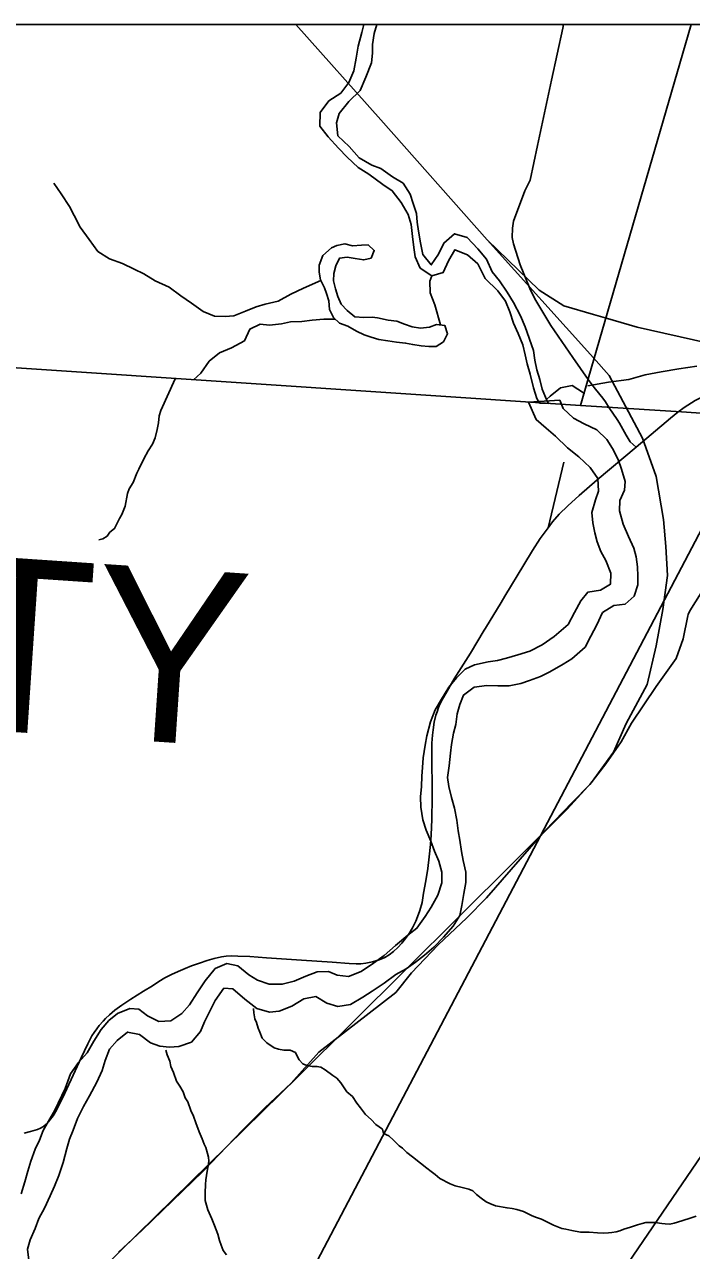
# Model space of a CAD drawing. Extents: x 0 to 34, y 0 to 22.
# Drawn here: x 6.043 to 6.769, y 19.563 to 20.9 of the extents above; entities that cross this region are included whole.
import ezdxf

# ---------------------------------------------------------------- set-up
doc = ezdxf.new("R2010")
doc.units = 0
for name, color, linetype in [('GM_X_County_Road', 7, 'Continuous'), ('GM_X_County_Text', 7, 'Continuous'), ('GM_X_Minor_Lake', 7, 'Continuous'), ('GM_X_Minor_River', 7, 'Continuous'), ('GM_X_Rail_Line', 7, 'Continuous'), ('GM_X_State_Route', 7, 'Continuous'), ('GM_X_Township_Road', 7, 'Continuous'), ('GM_X_Unincorporated', 7, 'Continuous'), ('SH_Cut_Line', 7, 'Continuous'), ('SH_Data', 7, 'Continuous'), ('SH_Text', 7, 'Continuous')]:
    doc.layers.add(name, color=color, linetype=linetype)

msp = doc.modelspace()

# ---------------------------------------------------------------- linework, layer by layer
at = {"layer": 'GM_X_County_Road'}
msp.add_line((6.6131, 20.3513), (6.6304, 20.4228), dxfattribs=at)
for points in [[(6.657, 20.5131), (6.64, 20.5368), (6.6163, 20.5718), (6.5986, 20.6008), (6.5934, 20.6121), (6.5827, 20.638), (6.5754, 20.6609), (6.574, 20.6676), (6.5743, 20.6778), (6.5754, 20.6857), (6.588, 20.7185), (6.5937, 20.7301), (6.6015, 20.768), (6.6169, 20.8394), (6.6292, 20.8959), (6.6299, 20.9)], [(6.0422, 19.6911), (6.0494, 19.693), (6.057, 19.6953), (6.0602, 19.6969), (6.0634, 19.6987), (6.0664, 19.7012), (6.069, 19.7037), (6.0712, 19.7065), (6.074, 19.7103), (6.0777, 19.7165), (6.0846, 19.7303), (6.1, 19.764), (6.1045, 19.7735), (6.1117, 19.7887), (6.1162, 19.7973), (6.1187, 19.801), (6.1215, 19.8052), (6.1242, 19.8087), (6.1284, 19.8134), (6.1311, 19.8164), (6.1354, 19.8204), (6.1412, 19.8252), (6.1486, 19.8307), (6.1587, 19.8374), (6.1723, 19.846), (6.182, 19.852), (6.1891, 19.8565), (6.1957, 19.8606), (6.2027, 19.8644), (6.21, 19.8675), (6.2177, 19.8708), (6.2246, 19.8736), (6.2332, 19.8767), (6.2417, 19.8795), (6.2494, 19.8818), (6.2573, 19.8834), (6.2626, 19.8842), (6.2686, 19.8845), (6.275, 19.8844), (6.2883, 19.8839), (6.3064, 19.8824), (6.3446, 19.8798), (6.3781, 19.8777), (6.3964, 19.8762), (6.4042, 19.876), (6.4093, 19.876), (6.4146, 19.8766), (6.4219, 19.8779), (6.429, 19.8801), (6.4353, 19.8829), (6.4399, 19.8857), (6.4447, 19.8893), (6.4496, 19.8938), (6.4539, 19.8984), (6.4578, 19.9036), (6.4617, 19.9091), (6.4653, 19.9153), (6.4689, 19.9225), (6.471, 19.9271), (6.4733, 19.9339), (6.4758, 19.9427), (6.4776, 19.9531), (6.48, 19.9665), (6.4821, 19.9798), (6.4836, 19.9926), (6.4851, 20.0059), (6.4858, 20.0167), (6.4866, 20.0333), (6.4869, 20.0571), (6.4867, 20.0741), (6.4864, 20.0913), (6.4864, 20.1036), (6.4865, 20.1163), (6.4872, 20.1251), (6.4878, 20.1311), (6.489, 20.1395), (6.4909, 20.147), (6.4922, 20.1508), (6.4938, 20.1552), (6.4957, 20.1596), (6.4982, 20.1645), (6.5016, 20.1705), (6.511, 20.1865), (6.5285, 20.2147), (6.5436, 20.2396), (6.545, 20.2418), (6.562, 20.2699), (6.566, 20.2766), (6.5866, 20.3109), (6.5963, 20.3265), (6.6046, 20.3396), (6.6131, 20.3513)]]:
    msp.add_lwpolyline(points, dxfattribs=at)
at = {"layer": 'GM_X_Minor_Lake'}
for points in [[(6.4273, 20.5803), (6.4216, 20.5808), (6.4125, 20.5805), (6.4027, 20.5813), (6.3944, 20.5881), (6.3879, 20.595), (6.3842, 20.6033), (6.3816, 20.6117), (6.3793, 20.6204), (6.3797, 20.6284), (6.382, 20.6367), (6.3858, 20.6451), (6.3942, 20.6462), (6.4029, 20.645), (6.4123, 20.6434), (6.4203, 20.6453), (6.4237, 20.6536), (6.4173, 20.6597), (6.4097, 20.6594), (6.3999, 20.6587), (6.3919, 20.661), (6.3829, 20.6591), (6.3772, 20.6565), (6.3677, 20.6482), (6.3638, 20.6376), (6.3638, 20.63), (6.3653, 20.6216), (6.3694, 20.6129), (6.3717, 20.6068), (6.3743, 20.5988), (6.375, 20.5893), (6.3792, 20.5806), (6.386, 20.5745), (6.395, 20.5711), (6.4045, 20.5657), (6.4128, 20.5615), (6.4171, 20.5602)], [(6.4171, 20.5602), (6.4204, 20.5592), (6.4287, 20.5565), (6.4386, 20.555), (6.448, 20.5538), (6.4579, 20.5526), (6.4658, 20.5511), (6.4749, 20.5495), (6.4832, 20.5491), (6.4912, 20.5491), (6.4992, 20.554), (6.5037, 20.5627), (6.5007, 20.5718), (6.4916, 20.573), (6.4841, 20.57), (6.4742, 20.5689), (6.4651, 20.5704), (6.4568, 20.5731), (6.4485, 20.5765), (6.439, 20.5777), (6.4273, 20.5803)]]:
    msp.add_lwpolyline(points, dxfattribs=at)
at = {"layer": 'GM_X_Minor_River'}
for p, q in [((6.6259, 20.4905), (6.592, 20.4884)), ((6.6039, 20.4873), (6.6137, 20.4866))]:
    msp.add_line(p, q, dxfattribs=at)
for points in [[(6.4126, 20.9), (6.4102, 20.8911), (6.4063, 20.8764), (6.404, 20.8631), (6.4017, 20.8495), (6.396, 20.8366), (6.3872, 20.8252), (6.3743, 20.8166), (6.3648, 20.8041), (6.3644, 20.7893), (6.3734, 20.7775)], [(6.4126, 20.9), (6.4102, 20.8911), (6.4063, 20.8764), (6.404, 20.8631), (6.4017, 20.8495), (6.396, 20.8366), (6.3872, 20.8252), (6.3743, 20.8166), (6.3648, 20.8041), (6.3644, 20.7893), (6.3734, 20.7775)], [(6.4309, 20.7431), (6.421, 20.7466), (6.4074, 20.7546), (6.3965, 20.7668), (6.384, 20.7786), (6.3826, 20.7926), (6.3856, 20.8029), (6.3959, 20.8161), (6.4084, 20.8282), (6.4145, 20.8426), (6.4207, 20.8581), (6.4218, 20.8687), (6.4219, 20.8782), (6.4238, 20.8903), (6.4265, 20.9)], [(6.3734, 20.7775), (6.3847, 20.7653), (6.3942, 20.7554), (6.4062, 20.744), (6.418, 20.7367), (6.4331, 20.7257), (6.4433, 20.7188), (6.4531, 20.7059), (6.4606, 20.6929), (6.464, 20.6819), (6.4655, 20.6687), (6.4669, 20.6569), (6.4684, 20.6466), (6.4737, 20.6345), (6.4865, 20.6261), (6.499, 20.6295), (6.5048, 20.6423), (6.5116, 20.6544), (6.5252, 20.6487), (6.5366, 20.6392), (6.5445, 20.6232), (6.5584, 20.6095), (6.5667, 20.5985), (6.5716, 20.5867), (6.5754, 20.5745), (6.5806, 20.5631), (6.5855, 20.5506), (6.5881, 20.54), (6.5904, 20.5301), (6.5937, 20.5187), (6.5971, 20.5039), (6.6008, 20.4921), (6.6039, 20.4873)], [(6.6137, 20.4866), (6.6122, 20.4894), (6.6069, 20.5024), (6.6043, 20.513), (6.601, 20.5236), (6.5987, 20.5339), (6.5972, 20.5445), (6.5882, 20.5703), (6.583, 20.5825), (6.5754, 20.5969), (6.5687, 20.608), (6.5604, 20.6205), (6.5521, 20.6304), (6.5461, 20.6441), (6.5366, 20.6555), (6.5249, 20.6677), (6.5113, 20.6719), (6.4995, 20.6617), (6.4938, 20.6496), (6.4858, 20.6379), (6.4768, 20.6493), (6.4742, 20.6618), (6.4719, 20.6747), (6.4704, 20.6846), (6.4697, 20.6941), (6.4663, 20.7047), (6.463, 20.7149), (6.4551, 20.7271), (6.4437, 20.734), (6.4309, 20.7431)], [(6.3656, 20.6209), (6.3467, 20.6126), (6.333, 20.6058), (6.319, 20.5983), (6.305, 20.5949), (6.2951, 20.5923), (6.2834, 20.5874), (6.2708, 20.5825), (6.2614, 20.5818), (6.2496, 20.5819), (6.2375, 20.5872), (6.2247, 20.596), (6.213, 20.604), (6.2005, 20.6135), (6.185, 20.6204), (6.1729, 20.628), (6.1623, 20.6334), (6.1494, 20.6395), (6.1354, 20.6445), (6.1226, 20.6525), (6.1132, 20.6654), (6.1034, 20.6791), (6.097, 20.6917), (6.0917, 20.7016), (6.0827, 20.7152), (6.0747, 20.727)], [(6.4865, 20.6261), (6.4842, 20.62), (6.4846, 20.6075), (6.4898, 20.5942), (6.4959, 20.5724)], [(6.3813, 20.5787), (6.3689, 20.5787), (6.3561, 20.5777), (6.3447, 20.5762), (6.3326, 20.5758), (6.3227, 20.5736), (6.3098, 20.5721), (6.2996, 20.5733), (6.2882, 20.5677), (6.2825, 20.5552), (6.2684, 20.5473), (6.2552, 20.542), (6.2438, 20.5329), (6.235, 20.5197), (6.2268, 20.5125)], [(6.7751, 20.5275), (6.7557, 20.5246), (6.7363, 20.5213), (6.7189, 20.5179), (6.701, 20.5131), (6.679, 20.5102), (6.6565, 20.5062)], [(6.207, 20.5136), (6.1912, 20.4791), (6.1896, 20.4734), (6.1888, 20.4658), (6.1872, 20.4586), (6.1852, 20.4495), (6.1821, 20.4424), (6.1774, 20.4352), (6.1728, 20.4265), (6.1673, 20.4152), (6.165, 20.411), (6.1611, 20.4008), (6.1568, 20.3937), (6.1549, 20.3887), (6.1525, 20.3747), (6.1489, 20.3656), (6.1462, 20.3615), (6.1431, 20.3547), (6.1408, 20.3505), (6.1358, 20.3464), (6.1327, 20.3423), (6.1281, 20.3393), (6.1236, 20.3382)], [(6.6115, 20.4912), (6.6153, 20.4947), (6.6266, 20.5038), (6.6395, 20.5064), (6.6516, 20.4984), (6.6533, 20.4981)], [(6.1006, 19.7073), (6.1071, 19.7202), (6.1135, 19.732), (6.1215, 19.7468), (6.1272, 19.7597), (6.1307, 19.7704), (6.1352, 19.7829), (6.1436, 19.7924), (6.155, 19.8015), (6.1679, 19.7988), (6.1801, 19.7897), (6.19, 19.7863), (6.2006, 19.7851), (6.2109, 19.7859), (6.2246, 19.7904), (6.2345, 19.8022), (6.239, 19.8125), (6.2455, 19.8258), (6.2504, 19.836), (6.26, 19.8493), (6.2698, 19.8486), (6.2828, 19.8372), (6.296, 19.8273), (6.3097, 19.8231), (6.32, 19.8242), (6.3341, 19.8299), (6.347, 19.8379), (6.3603, 19.8401), (6.3721, 19.8329), (6.3842, 19.8295), (6.3979, 19.8314), (6.4112, 19.8397), (6.4215, 19.8462), (6.4344, 19.8549), (6.4473, 19.8644), (6.4584, 19.8705), (6.4686, 19.8777), (6.4785, 19.8853), (6.4888, 19.894), (6.4994, 19.905), (6.5097, 19.9168), (6.5169, 19.9286), (6.5192, 19.9396), (6.5215, 19.9525), (6.5234, 19.9647), (6.5234, 19.9757), (6.5208, 19.9887), (6.5189, 19.9982), (6.517, 20.0107), (6.5151, 20.021), (6.5136, 20.0324), (6.5113, 20.0457), (6.5079, 20.0571), (6.5049, 20.0693), (6.5034, 20.0792), (6.5053, 20.0917), (6.5068, 20.1054), (6.508, 20.1149), (6.5102, 20.1274), (6.5125, 20.1369), (6.5141, 20.1483), (6.5171, 20.1586), (6.5209, 20.1689), (6.5327, 20.1776), (6.5464, 20.1795), (6.5585, 20.1791), (6.5707, 20.1791), (6.5833, 20.1814), (6.5931, 20.1848), (6.6049, 20.1893), (6.6152, 20.1943), (6.6296, 20.2026), (6.6391, 20.2083), (6.6536, 20.2212), (6.6597, 20.233), (6.6662, 20.2456), (6.6726, 20.2589), (6.6848, 20.2665), (6.697, 20.268), (6.7068, 20.2767), (6.711, 20.2892), (6.711, 20.2987), (6.7107, 20.3086), (6.7092, 20.3197), (6.7065, 20.3292), (6.7008, 20.3417), (6.6951, 20.3554), (6.691, 20.3699), (6.6913, 20.3809), (6.6963, 20.3923), (6.6971, 20.4018), (6.6933, 20.4151), (6.6895, 20.4258), (6.6834, 20.4379), (6.6773, 20.4474), (6.6663, 20.4581), (6.6526, 20.4646), (6.6409, 20.4707), (6.6295, 20.4813), (6.6259, 20.4905)], [(6.592, 20.4884), (6.6002, 20.4693), (6.6109, 20.4598), (6.6211, 20.451), (6.6344, 20.4385), (6.6466, 20.4286), (6.6591, 20.4171), (6.6675, 20.405), (6.6682, 20.3913), (6.6648, 20.3818), (6.661, 20.3681), (6.6621, 20.3567), (6.664, 20.3457), (6.6666, 20.3358), (6.6708, 20.3255), (6.6761, 20.3156), (6.6814, 20.3019), (6.6811, 20.2898), (6.6704, 20.2833), (6.6564, 20.281), (6.6487, 20.2715), (6.6419, 20.259), (6.635, 20.2457), (6.6198, 20.2328), (6.6069, 20.2237), (6.5932, 20.2168), (6.5803, 20.2127), (6.5677, 20.2092), (6.5579, 20.2066), (6.548, 20.2051), (6.5331, 20.202), (6.5229, 20.1971), (6.5134, 20.1876), (6.505, 20.1774), (6.497, 20.1644), (6.4902, 20.1527), (6.4852, 20.1397), (6.481, 20.1245), (6.4791, 20.1143), (6.4772, 20.1006), (6.4764, 20.0899), (6.4757, 20.0804), (6.4753, 20.0694), (6.4741, 20.058), (6.4745, 20.0466), (6.4768, 20.0329), (6.4802, 20.0215), (6.4855, 20.0097), (6.4893, 19.9987), (6.4942, 19.9877), (6.4973, 19.9759), (6.4973, 19.9641), (6.4931, 19.9508), (6.4858, 19.9375), (6.4794, 19.9276), (6.4702, 19.9147), (6.4603, 19.9071), (6.447, 19.8957), (6.4345, 19.8851), (6.4231, 19.8767), (6.4094, 19.8676), (6.3957, 19.8619), (6.3835, 19.8634), (6.374, 19.8676), (6.3615, 19.8672), (6.3493, 19.8623), (6.3364, 19.857), (6.3235, 19.8536), (6.3094, 19.8536), (6.2965, 19.8582), (6.287, 19.8639), (6.2752, 19.8738), (6.2631, 19.8764), (6.2505, 19.8708), (6.2395, 19.8575), (6.2307, 19.8442), (6.2224, 19.8312), (6.214, 19.8217), (6.2022, 19.8138), (6.1889, 19.813), (6.1767, 19.8191), (6.1673, 19.8263), (6.1574, 19.8271), (6.1441, 19.8218), (6.1346, 19.8142), (6.1262, 19.8043), (6.1182, 19.7914), (6.111, 19.7789), (6.1015, 19.7682), (6.0927, 19.7561), (6.087, 19.7401), (6.0756, 19.7165), (6.0702, 19.707), (6.063, 19.6941), (6.0592, 19.6835), (6.0543, 19.674), (6.0497, 19.6607), (6.0463, 19.6497), (6.0432, 19.6383), (6.039, 19.6253)], [(6.2921, 19.8271), (6.2925, 19.8223), (6.2936, 19.8158), (6.2954, 19.812), (6.2973, 19.8059), (6.2991, 19.8013), (6.3017, 19.7948), (6.3066, 19.7898), (6.3148, 19.7844), (6.3194, 19.7828), (6.3254, 19.7816), (6.3323, 19.7819), (6.3379, 19.7791), (6.3398, 19.7753), (6.342, 19.7711), (6.3461, 19.7669), (6.3503, 19.7649), (6.356, 19.7641), (6.3613, 19.764), (6.3654, 19.7632), (6.3703, 19.7605), (6.3786, 19.7543), (6.3831, 19.7512), (6.3872, 19.7462), (6.394, 19.7363), (6.4, 19.7312), (6.4048, 19.724), (6.4089, 19.719), (6.4142, 19.7117), (6.4205, 19.7063), (6.4254, 19.7009), (6.4326, 19.6955), (6.434, 19.6909), (6.4397, 19.6882), (6.4446, 19.6836), (6.4509, 19.6774), (6.4547, 19.6751), (6.4592, 19.6701), (6.4656, 19.6654), (6.4742, 19.6585), (6.481, 19.6531), (6.4859, 19.6496), (6.49, 19.6461), (6.4953, 19.6419), (6.5066, 19.636), (6.5119, 19.6337), (6.5195, 19.6321), (6.527, 19.6301), (6.5312, 19.6285), (6.5353, 19.6243), (6.5402, 19.6204), (6.5458, 19.6165), (6.5496, 19.6146), (6.5557, 19.6122), (6.5685, 19.6098), (6.5742, 19.609), (6.5791, 19.6081), (6.5863, 19.6058), (6.5957, 19.6011), (6.6007, 19.5995), (6.6059, 19.5975), (6.6112, 19.5948), (6.6191, 19.5909), (6.6282, 19.5874), (6.6324, 19.5866), (6.6392, 19.585), (6.6486, 19.5833), (6.6581, 19.5832), (6.6669, 19.5827), (6.6737, 19.5822), (6.679, 19.5825), (6.6828, 19.5829), (6.6874, 19.5836), (6.6912, 19.5847), (6.6957, 19.5865), (6.703, 19.5887), (6.7106, 19.5913), (6.7155, 19.5927), (6.7197, 19.5938), (6.73, 19.5937), (6.7372, 19.5928), (6.7409, 19.5924), (6.7459, 19.592), (6.7504, 19.593), (6.7588, 19.5956), (6.7691, 19.5989), (6.7744, 19.6007)], [(6.1968, 19.7816), (6.1983, 19.7767), (6.2009, 19.7699), (6.2023, 19.7641), (6.2049, 19.7573), (6.2082, 19.7481), (6.2119, 19.7424), (6.2156, 19.7362), (6.2178, 19.7297), (6.2205, 19.7255), (6.2238, 19.716), (6.2267, 19.7099), (6.2293, 19.7026), (6.233, 19.6927), (6.2363, 19.6851), (6.2385, 19.6793), (6.2404, 19.6755), (6.2422, 19.669), (6.2433, 19.6652), (6.2436, 19.6606), (6.2428, 19.6557), (6.242, 19.6519), (6.2411, 19.6451), (6.2403, 19.6405), (6.2399, 19.6352), (6.2394, 19.6261), (6.2397, 19.6178), (6.2426, 19.6078), (6.2467, 19.5979), (6.2496, 19.5906), (6.2533, 19.5811), (6.2551, 19.5742), (6.257, 19.5693), (6.2592, 19.5635), (6.2629, 19.5586)], [(6.032, 19.4602), (6.043, 19.4675), (6.0526, 19.4819), (6.0545, 19.4914), (6.053, 19.5036), (6.0522, 19.5131), (6.0511, 19.5252), (6.0499, 19.5393), (6.0477, 19.5499), (6.0458, 19.5648), (6.0488, 19.575), (6.0542, 19.5872), (6.0583, 19.5982), (6.0644, 19.6096), (6.0705, 19.6229), (6.0755, 19.6336), (6.08, 19.6453), (6.085, 19.6594), (6.0888, 19.6746), (6.0918, 19.6849), (6.0957, 19.6947), (6.1006, 19.7073)]]:
    msp.add_lwpolyline(points, dxfattribs=at)
at = {"layer": 'GM_X_Rail_Line'}
msp.add_line((6.6626, 20.5364), (6.5469, 20.6652), dxfattribs=at)
for points in [[(6.5469, 20.6652), (6.4311, 20.796), (6.3383, 20.9)], [(6.5469, 20.6652), (6.6033, 20.6105), (6.6302, 20.5931), (6.6628, 20.5838), (6.6755, 20.58)], [(6.6755, 20.58), (6.7104, 20.5699), (6.786, 20.5529), (6.8773, 20.532), (6.9242, 20.5201), (6.9546, 20.5061), (6.9935, 20.4787), (7.1181, 20.3894), (7.1819, 20.3468), (7.2278, 20.3247), (7.2611, 20.3146), (7.2724, 20.3137), (7.2967, 20.3131), (7.3223, 20.323), (7.3505, 20.3456), (7.3658, 20.3753), (7.3804, 20.4123), (7.3964, 20.4594)], [(6.0193, 19.4481), (6.0523, 19.4739), (6.0877, 19.5045), (6.341, 19.7531), (6.6338, 20.0445), (6.6603, 20.0735), (6.6845, 20.1065), (6.6982, 20.1379), (6.7212, 20.1804), (6.7309, 20.2226), (6.7383, 20.2621), (6.7431, 20.2991), (6.7414, 20.3307), (6.739, 20.3603), (6.731, 20.4072), (6.7159, 20.4489), (6.6798, 20.5174), (6.6626, 20.5364)]]:
    msp.add_lwpolyline(points, dxfattribs=at)
at = {"layer": 'GM_X_State_Route'}
for points in [[(6.709, 20.4391), (6.7464, 20.4708), (6.7546, 20.4773), (6.7616, 20.4825), (6.7733, 20.4901), (6.788, 20.4973), (6.8034, 20.5027), (6.8327, 20.5088), (6.8601, 20.512)], [(6.6131, 20.3513), (6.6179, 20.3576), (6.6254, 20.3661), (6.6348, 20.3753), (6.6469, 20.3864), (6.6668, 20.4035), (6.709, 20.4391)], [(6.0422, 19.6911), (6.0494, 19.693), (6.057, 19.6953), (6.0602, 19.6969), (6.0634, 19.6987), (6.0664, 19.7012), (6.069, 19.7037), (6.0712, 19.7065), (6.074, 19.7103), (6.0777, 19.7165), (6.0846, 19.7303), (6.1, 19.764), (6.1045, 19.7735), (6.1117, 19.7887), (6.1162, 19.7973), (6.1187, 19.801), (6.1215, 19.8052), (6.1242, 19.8087), (6.1284, 19.8134), (6.1311, 19.8164), (6.1354, 19.8204), (6.1412, 19.8252), (6.1486, 19.8307), (6.1587, 19.8374), (6.1723, 19.846), (6.182, 19.852), (6.1891, 19.8565), (6.1957, 19.8606), (6.2027, 19.8644), (6.21, 19.8675), (6.2177, 19.8708), (6.2246, 19.8736), (6.2332, 19.8767), (6.2417, 19.8795), (6.2494, 19.8818), (6.2573, 19.8834), (6.2626, 19.8842), (6.2686, 19.8845), (6.275, 19.8844), (6.2883, 19.8839), (6.3064, 19.8824), (6.3446, 19.8798), (6.3781, 19.8777), (6.3964, 19.8762), (6.4042, 19.876), (6.4093, 19.876), (6.4146, 19.8766), (6.4219, 19.8779), (6.429, 19.8801), (6.4353, 19.8829), (6.4399, 19.8857), (6.4447, 19.8893), (6.4496, 19.8938), (6.4539, 19.8984), (6.4578, 19.9036), (6.4617, 19.9091), (6.4653, 19.9153), (6.4689, 19.9225), (6.471, 19.9271), (6.4733, 19.9339), (6.4758, 19.9427), (6.4776, 19.9531), (6.48, 19.9665), (6.4821, 19.9798), (6.4836, 19.9926), (6.4851, 20.0059), (6.4858, 20.0167), (6.4866, 20.0333), (6.4869, 20.0571), (6.4867, 20.0741), (6.4864, 20.0913), (6.4864, 20.1036), (6.4865, 20.1163), (6.4872, 20.1251), (6.4878, 20.1311), (6.489, 20.1395), (6.4909, 20.147), (6.4922, 20.1508), (6.4938, 20.1552), (6.4957, 20.1596), (6.4982, 20.1645), (6.5016, 20.1705), (6.511, 20.1865), (6.5285, 20.2147), (6.5436, 20.2396), (6.545, 20.2418), (6.562, 20.2699), (6.566, 20.2766), (6.5866, 20.3109), (6.5963, 20.3265), (6.6046, 20.3396), (6.6131, 20.3513)]]:
    msp.add_lwpolyline(points, dxfattribs=at)
at = {"layer": 'GM_X_Township_Road'}
for points in [[(6.6908, 20.4653), (6.6883, 20.4695), (6.6799, 20.4821), (6.6756, 20.4886), (6.6729, 20.4925), (6.6696, 20.4967), (6.6635, 20.5044), (6.657, 20.5131)], [(6.709, 20.4391), (6.7026, 20.445), (6.6983, 20.4523), (6.6908, 20.4653)], [(6.145, 19.5617), (6.171, 19.5854), (6.237, 19.6495), (6.2807, 19.6948), (6.3044, 19.7188), (6.3331, 19.7458), (6.3634, 19.7795), (6.4472, 19.8447), (6.4645, 19.8661), (6.4934, 19.8967), (6.5248, 19.926), (6.5459, 19.9478), (6.6097, 20.021), (6.6399, 20.0523), (6.6587, 20.0714), (6.676, 20.0941), (6.6928, 20.1178), (6.7041, 20.1384), (6.7308, 20.1781), (6.7528, 20.2089), (6.7605, 20.2303), (6.7655, 20.2552), (6.7659, 20.2566), (6.7676, 20.2606), (6.7862, 20.2901)]]:
    msp.add_lwpolyline(points, dxfattribs=at)
at = {"layer": 'GM_X_Unincorporated'}
for points in [[(6.769, 20.9), (2.2853, 20.9), (2.418, 20.5866), (2.7473, 19.8121), (2.9553, 19.318), (2.9956, 19.2227), (3.0781, 19.0279), (3.1249, 18.9173), (3.4011, 18.2653), (3.4595, 19.1305), (3.4599, 19.1361), (3.5099, 19.8769), (3.5456, 20.4047), (3.5457, 20.4056), (3.5462, 20.4144), (3.5651, 20.6937), (3.8602, 20.6728), (4.3099, 20.6409), (6.6484, 20.4847), (6.6568, 20.5136)], [(8.9, 20.3234), (8.9, 20.9), (6.769, 20.9), (6.6568, 20.5136), (6.6484, 20.4847), (6.6718, 20.4832), (6.7584, 20.4776), (6.8381, 20.4724), (6.962, 20.4644), (7.3955, 20.4364), (7.6038, 20.4229), (8.6245, 20.3436)]]:
    msp.add_lwpolyline(points, close=True, dxfattribs=at)
msp.add_lwpolyline([(8.9, 14.2264), (8.9, 20.3234), (8.6245, 20.3436), (7.6038, 20.4229), (7.3955, 20.4364), (6.962, 20.4644), (6.8381, 20.4724), (6.7584, 20.4776), (6.6718, 20.4832), (6.6484, 20.4847), (4.3099, 20.6409), (3.8602, 20.6728), (3.5651, 20.6937), (3.5462, 20.4144), (3.5457, 20.4056), (3.5456, 20.4047), (3.5099, 19.8769)], dxfattribs=at)
at = {"layer": 'SH_Cut_Line'}
for points in [[(4.2937, 16.1161), (4.0882, 16.6114), (3.972, 16.8916), (3.7367, 17.4136), (3.709, 17.484), (3.4011, 18.2653), (3.4595, 19.1305), (3.4599, 19.1361), (3.5099, 19.8769), (3.5456, 20.4047), (3.5457, 20.4056), (3.5462, 20.4144), (3.5651, 20.6937), (3.8602, 20.6728), (4.3099, 20.6409), (6.6484, 20.4847), (6.6568, 20.5136), (6.769, 20.9), (2.1, 20.9), (2.1, 14.1)], [(8.9, 14.1), (8.9, 20.9), (6.769, 20.9), (6.6568, 20.5136), (6.6484, 20.4847), (4.3099, 20.6409), (3.8602, 20.6728), (3.5651, 20.6937), (3.5462, 20.4144), (3.5457, 20.4056), (3.5456, 20.4047), (3.5099, 19.8769), (3.4599, 19.1361), (3.4595, 19.1305), (3.4011, 18.2653), (3.709, 17.484), (3.7367, 17.4136), (3.972, 16.8916), (4.0882, 16.6114), (4.2937, 16.1161)]]:
    msp.add_lwpolyline(points, dxfattribs=at)
at = {"layer": 'SH_Data'}
msp.add_line((2.1, 20.9), (8.9, 20.9), dxfattribs=at)
at = {"layer": 'SH_Text'}
msp.add_lwpolyline([(7.0694, 20.091), (7.0694, 20.9), (5.2191, 17.3772)], close=True, dxfattribs=at)

# ---------------------------------------------------------------- texts
at = {"layer": 'GM_X_County_Text'}
msp.add_text('LAWRENCE COUNTY', height=0.189394, rotation=356.1322, dxfattribs=at).set_placement((3.7106, 20.2855))

doc.saveas('drawing.dxf')
